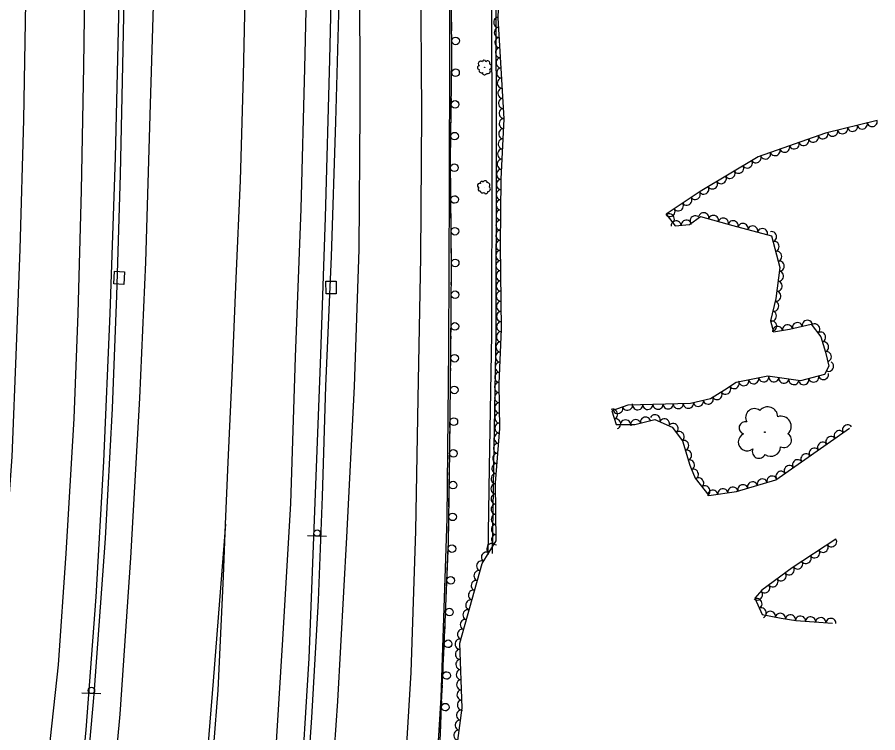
# Model space of a CAD drawing. Extents: x 1722896 to 1754269, y 648279 to 666297.
# Drawn here: x 1753917 to 1754256.1, y 655283.3 to 655565.2 of the extents above; entities that cross this region are included whole.
import ezdxf

# ---------------------------------------------------------------- set-up
doc = ezdxf.new("R2010")
doc.units = 0
for name, color, linetype in [('DESIGN - PUBLIC HEARING - Shapes', 7, 'Continuous'), ('DESIGN - SCRATCH - User 1', 7, 'Continuous'), ('SURVEY - CENTERLINE - Preliminary Text', 7, 'Continuous'), ('SURVEY - DRAINAGE - Natural Features', 7, 'Continuous'), ('SURVEY - VEGETATION - Features with Text', 7, 'Continuous')]:
    doc.layers.add(name, color=color, linetype=linetype)

msp = doc.modelspace()

# ---------------------------------------------------------------- linework, layer by layer
at = {"layer": 'DESIGN - PUBLIC HEARING - Shapes'}
for p, q in [((1754038.88, 655360.56), (1754031.39, 655360.87)), ((1753949.94, 655298.57), (1753942.45, 655298.89))]:
    msp.add_line(p, q, dxfattribs=at)
for centre in [(1754035.16, 655361.94), (1753946.22, 655299.95)]:
    msp.add_circle(centre, 1.25, dxfattribs=at)
at = {"layer": 'DESIGN - SCRATCH - User 1'}
for points in [[(1754069.26, 654987.67), (1754069.05, 655023.98), (1754069.97, 655053.4), (1754071, 655083.48), (1754072.72, 655115.99), (1754075.24, 655149.8), (1754077.35, 655179.53), (1754080.92, 655225.55), (1754083.15, 655265.15), (1754084.34, 655298.25), (1754085.53, 655323.73), (1754086.9, 655358.1), (1754087.41, 655394.39), (1754087.9, 655434.73), (1754088.09, 655467.2), (1754087.7, 655508.79), (1754088.3, 655549.16), (1754088.02, 655586.22), (1754088.32, 655614.35), (1754088.22, 655650.82), (1754088.11, 655694.37), (1754088.4, 655725.55), (1754088.7, 655761.21), (1754088.83, 655809.37)], [(1753962.67, 655807.27), (1753961.91, 655753.87), (1753961.21, 655696.96), (1753960.32, 655656.62), (1753959.6, 655605.7), (1753958.54, 655552.41), (1753957.49, 655503.23), (1753956.16, 655455.55), (1753954.45, 655411.02), (1753951.62, 655359.8), (1753947.22, 655298.51), (1753942.94, 655251.37), (1753938.04, 655202.97), (1753930.96, 655140.7), (1753923.94, 655093.3), (1753922.39, 655081.73), (1753919.51, 655081.77), (1753919.86, 655083.46)], [(1753960.39, 655808.43), (1753959.63, 655756.93), (1753959.16, 655703.28), (1753958.23, 655644.39), (1753957.13, 655576.94), (1753955.62, 655509.98), (1753953.51, 655448.45), (1753950.99, 655390.21), (1753947.9, 655336.84), (1753944.06, 655284.46), (1753938.94, 655229.97), (1753934.29, 655188.05), (1753928.77, 655147.18), (1753925.65, 655121.61), (1753919.86, 655083.46)], [(1753989.81, 654880.48), (1753993.07, 654880.73), (1753995.95, 654904.42), (1754000.67, 654942.53), (1754006.25, 654990.27), (1754012.23, 655044.74), (1754017.96, 655101.66), (1754022.48, 655150.78), (1754026.91, 655205.46), (1754029.86, 655240.83), (1754033.13, 655289.29), (1754035.67, 655335.42), (1754037.27, 655376.37), (1754038.62, 655419.81), (1754040.88, 655470.9), (1754042.51, 655523.96), (1754043.82, 655571.19), (1754045.14, 655655.21), (1754045.31, 655686.41), (1754045.67, 655729.93), (1754045.36, 655768.38), (1754045.41, 655808.7)], [(1754042.74, 655807.14), (1754042.54, 655744.3), (1754042.4, 655686.06), (1754041.86, 655627.97), (1754040.03, 655548.51), (1754038.28, 655486.3), (1754036.43, 655428.65), (1754031.87, 655312.7), (1754028.3, 655254.84), (1754024.07, 655201.02), (1754018.17, 655135.47), (1754013.06, 655081.86), (1754006.55, 655017.49), (1753999.82, 654958.5), (1753992.4, 654898.45), (1753989.81, 654880.48)], [(1754104.62, 655755.55), (1754103.59, 655715.77), (1754103.02, 655644.39), (1754103.88, 655579.08), (1754104.07, 655507.95), (1754103.85, 655440.18), (1754103, 655387.78), (1754102.38, 655353.36)], [(1754106.34, 655756.06), (1754105.32, 655716.28), (1754104.75, 655644.91), (1754105.61, 655579.6), (1754105.79, 655508.47), (1754105.57, 655440.69), (1754104.73, 655388.29), (1754104.11, 655353.88)], [(1754088.2, 655562.14), (1754088.18, 655564.48)], [(1754088.22, 655559.79), (1754088.2, 655562.14)], [(1754088.26, 655553.58), (1754088.23, 655558.19)], [(1754088.29, 655549.64), (1754088.28, 655551.99)], [(1754088.27, 655547.29), (1754088.3, 655549.16), (1754088.29, 655549.64)], [(1754088.18, 655541.09), (1754088.25, 655545.69)], [(1754088.12, 655537.14), (1754088.15, 655539.49)], [(1754088.08, 655534.79), (1754088.12, 655537.14)], [(1754087.99, 655528.59), (1754088.06, 655533.19)], [(1754087.9, 655522.29), (1754087.93, 655524.64)], [(1754087.93, 655524.64), (1754087.97, 655526.99)], [(1754087.8, 655516.09), (1754087.87, 655520.69)], [(1754087.75, 655512.14), (1754087.78, 655514.49)], [(1754087.71, 655509.79), (1754087.75, 655512.14)], [(1754087.75, 655503.59), (1754087.7, 655508.19)], [(1754087.78, 655499.64), (1754087.76, 655501.99)], [(1754087.81, 655497.29), (1754087.78, 655499.64)], [(1754087.87, 655491.09), (1754087.82, 655495.69)], [(1754087.9, 655487.14), (1754087.88, 655489.49)], [(1754087.93, 655484.79), (1754087.9, 655487.14)], [(1754087.99, 655478.59), (1754087.94, 655483.19)], [(1754088.02, 655474.64), (1754088, 655476.99)], [(1754088.04, 655472.29), (1754088.02, 655474.64)], [(1754088.09, 655466.09), (1754088.09, 655467.2), (1754088.06, 655470.69)], [(1754088.06, 655462.14), (1754088.08, 655464.49)], [(1754088.05, 655459.79), (1754088.06, 655462.14)], [(1754088.01, 655453.59), (1754088.04, 655458.19)], [(1754087.97, 655447.29), (1754087.99, 655449.64)], [(1754087.99, 655449.64), (1754088, 655451.99)], [(1754087.94, 655441.09), (1754087.97, 655445.69)], [(1754087.91, 655437.14), (1754087.93, 655439.49)], [(1754087.9, 655434.79), (1754087.91, 655437.14)], [(1754087.82, 655428.59), (1754087.88, 655433.19)], [(1754087.78, 655424.64), (1754087.8, 655426.99)], [(1754087.75, 655422.29), (1754087.78, 655424.64)], [(1754087.67, 655416.09), (1754087.73, 655420.69)], [(1754087.62, 655412.14), (1754087.65, 655414.49)], [(1754087.59, 655409.79), (1754087.62, 655412.14)], [(1754087.52, 655403.59), (1754087.57, 655408.2)], [(1754087.44, 655397.3), (1754087.47, 655399.65)], [(1754087.47, 655399.65), (1754087.5, 655401.99)], [(1754087.36, 655391.1), (1754087.41, 655394.39), (1754087.42, 655395.7)], [(1754087.3, 655387.15), (1754087.34, 655389.5)], [(1754087.27, 655384.8), (1754087.3, 655387.15)], [(1754087.18, 655378.6), (1754087.25, 655383.2)], [(1754087.13, 655374.65), (1754087.16, 655377)], [(1754087.1, 655372.3), (1754087.13, 655374.65)], [(1754087.01, 655366.1), (1754087.07, 655370.7)], [(1754086.92, 655359.8), (1754086.96, 655362.15)], [(1754086.96, 655362.15), (1754086.99, 655364.5)], [(1754086.72, 655353.6), (1754086.9, 655358.1), (1754086.9, 655358.2)], [(1754086.56, 655349.66), (1754086.66, 655352)], [(1754086.47, 655347.31), (1754086.56, 655349.66)], [(1754086.22, 655341.11), (1754086.41, 655345.71)], [(1754086.06, 655337.17), (1754086.16, 655339.51)], [(1754085.97, 655334.82), (1754086.06, 655337.17)], [(1754085.73, 655328.62), (1754085.91, 655333.22)], [(1754085.47, 655322.33), (1754085.53, 655323.73), (1754085.57, 655324.68)], [(1754085.57, 655324.68), (1754085.66, 655327.02)], [(1754085.18, 655316.14), (1754085.39, 655320.73)], [(1754084.99, 655312.19), (1754085.1, 655314.54)], [(1754084.88, 655309.84), (1754084.99, 655312.19)], [(1754084.6, 655303.65), (1754084.81, 655308.24)], [(1754084.41, 655299.7), (1754084.52, 655302.05)], [(1754084.31, 655297.35), (1754084.34, 655298.25), (1754084.41, 655299.7)], [(1754084.09, 655291.16), (1754084.26, 655295.76)], [(1754083.86, 655284.86), (1754083.95, 655287.21)], [(1754083.95, 655287.21), (1754084.03, 655289.56)]]:
    msp.add_lwpolyline(points, dxfattribs=at)
for centre, start, end in [((1754089.75, 655555.87), 293.6905, 293.6807), ((1754089.71, 655543.34), 292.4093, 292.3994), ((1754089.52, 655530.84), 292.4093, 292.3994), ((1754089.34, 655518.34), 292.4093, 292.3994), ((1754089.22, 655505.88), 293.8076, 293.7978), ((1754089.34, 655493.38), 293.8076, 293.7978), ((1754089.46, 655480.88), 293.8076, 293.7978), ((1754089.58, 655468.38), 293.8076, 293.7978), ((1754089.53, 655455.86), 292.9166, 292.9068), ((1754089.45, 655443.36), 292.9166, 292.9068), ((1754089.35, 655430.85), 292.5592, 292.5494), ((1754089.2, 655418.35), 292.5592, 292.5494), ((1754089.05, 655405.85), 292.5592, 292.5494), ((1754088.89, 655393.35), 292.4603, 292.4505), ((1754088.72, 655380.85), 292.4603, 292.4505), ((1754088.54, 655368.35), 292.4603, 292.4505), ((1754088.31, 655355.82), 290.9815, 290.9717), ((1754087.81, 655343.33), 290.9815, 290.9717), ((1754087.31, 655330.84), 290.9815, 290.9717), ((1754086.78, 655318.34), 290.5973, 290.5874), ((1754086.2, 655305.85), 290.5973, 290.5874), ((1754085.67, 655293.38), 291.1969, 291.187)]:
    msp.add_arc(centre, 1.5, start, end, dxfattribs=at)
at = {"layer": 'SURVEY - CENTERLINE - Preliminary Text'}
for points in [[(1754087.83, 655809.66), (1754087.37, 655738.41), (1754086.89, 655679.41), (1754087.29, 655614.25), (1754087.29, 655551.85), (1754087.27, 655498.17), (1754086.97, 655434.58), (1754086.26, 655367.72), (1754083.96, 655297.2), (1754076.66, 655179.22), (1754063.69, 655037.51), (1754023.81, 654669.27), (1754008.58, 654562.61), (1753996.06, 654477.51), (1753973, 654356.25)], [(1754076.46, 655809.42), (1754075.77, 655756.99), (1754075.9, 655701.44), (1754075.85, 655643.29), (1754075.85, 655583.31), (1754076.26, 655527.51), (1754075.9, 655470.7), (1754074.91, 655415), (1754073.9, 655362.78), (1754072.14, 655306.99), (1754068.92, 655254.95)], [(1753903.74, 655279.14), (1753909.17, 655318.4), (1753912.38, 655355.5), (1753914.94, 655392.05), (1753916.74, 655435.31), (1753918.15, 655473.85), (1753919.58, 655524.83), (1753920.34, 655571.17), (1753920.78, 655614.23), (1753921.72, 655670.92), (1753923, 655732.02), (1753923.63, 655792.43), (1753923.9, 655807.76)], [(1753929.43, 655275.05), (1753933.2, 655310.09), (1753936.23, 655353.96), (1753939.4, 655407.12), (1753940.93, 655448.42), (1753942.3, 655496.94), (1753943.24, 655545.86), (1753943.85, 655594.45), (1753944.41, 655639.84), (1753945.1, 655683.39), (1753946.11, 655733.99), (1753946.55, 655787.68), (1753946.83, 655807.52)], [(1753953.01, 655240.59), (1753957.5, 655290.66), (1753961.81, 655352.22), (1753965.29, 655415.08), (1753967.71, 655468.65), (1753969.51, 655530.9), (1753971.28, 655591.26), (1753972.41, 655661.52), (1753973.51, 655719.51), (1753974.23, 655771.8), (1753975.05, 655807.54)], [(1754033.16, 655808.15), (1754033.09, 655759.32), (1754032.81, 655705.95), (1754032.58, 655652.09), (1754031.34, 655596.34), (1754030.21, 655545.09), (1754028.7, 655489.64), (1754026.51, 655431.2), (1754024.62, 655373.63), (1754021.57, 655319.99), (1754018.35, 655269.09)], [(1754039.39, 655239.02), (1754043.36, 655295.79), (1754046.93, 655360.3), (1754049.88, 655419.77), (1754051.69, 655473.63), (1754052.13, 655528.29), (1754051.97, 655587.43), (1754051.65, 655644.69), (1754051.48, 655709.1), (1754051.77, 655774), (1754052.64, 655809.01)], [(1753992.8, 655256.47), (1753996.16, 655300.11), (1753998.22, 655344.89), (1753999, 655365.49), (1754000.16, 655389.93), (1754001.65, 655423.93), (1754003.28, 655462.28), (1754004.98, 655500.92), (1754006.16, 655542.21), (1754007.09, 655584.48), (1754007.96, 655630.55), (1754009.39, 655694.19)], [(1753999, 655365.49), (1753994.19, 655303.59), (1753989.42, 655245.38), (1753983.92, 655188.03), (1753977.56, 655136.68), (1753969.81, 655082.72), (1753960.87, 655025.6), (1753950.98, 654967.06), (1753939.93, 654905.23), (1753929.21, 654848.58), (1753918.56, 654791.23), (1753906.15, 654735.86), (1753895.48, 654687.27), (1753884.09, 654634.31), (1753870.24, 654578.71), (1753851.52, 654502), (1753835.96, 654438.29), (1753820.5, 654381.14)]]:
    msp.add_lwpolyline(points, dxfattribs=at)
at = {"layer": 'SURVEY - DRAINAGE - Natural Features'}
for p, q in [((1753957.16, 655462.51), (1753957.16, 655462.51)), ((1754040.66, 655458.69), (1754040.66, 655458.69))]:
    msp.add_line(p, q, dxfattribs=at)
for points in [[(1753959.02, 655459.9), (1753955.03, 655460.12), (1753955.31, 655465.12), (1753959.3, 655464.89), (1753959.02, 655459.9)], [(1754042.67, 655456.2), (1754038.67, 655456.18), (1754038.65, 655461.18), (1754042.65, 655461.2), (1754042.67, 655456.2)]]:
    msp.add_lwpolyline(points, dxfattribs=at)
at = {"layer": 'SURVEY - VEGETATION - Features with Text'}
for points in [[(1754085.54, 655241.52), (1754092.37, 655293.09), (1754091.39, 655318.58), (1754100.17, 655349.91), (1754105.79, 655358.87), (1754105.5, 655381.79), (1754107.14, 655403.12), (1754106.94, 655420.88), (1754107.82, 655442.33), (1754107.44, 655475.47), (1754107.7, 655501.38), (1754108.89, 655525.18), (1754106.53, 655564.98), (1754107.6, 655593.22), (1754108.02, 655627.72), (1754109.47, 655677.31), (1754108.05, 655726.85), (1754107.78, 655764.67), (1754104.7, 655778.55), (1754102.84, 655811.32)], [(1754255.89, 655524.44), (1754235.48, 655519.5), (1754208.95, 655510.18), (1754186.07, 655496.47), (1754172.73, 655487.54), (1754176.21, 655483.02), (1754181.91, 655483.48), (1754186.25, 655486.65), (1754198.98, 655483.17), (1754214.26, 655479.07), (1754217.55, 655466.53), (1754215.92, 655454.42), (1754213.87, 655445.63), (1754215.04, 655441.24), (1754221.39, 655442.25), (1754229.93, 655444.3), (1754233.65, 655439.29), (1754235.51, 655433.21), (1754236.89, 655427.75), (1754235.07, 655424.42), (1754225.67, 655421.95), (1754212.8, 655423.74), (1754200.38, 655421.3), (1754195.7, 655418.23), (1754190.2, 655414.83), (1754182.31, 655413.03), (1754157.59, 655412.29), (1754151.26, 655410.14), (1754153.02, 655404.7), (1754160.36, 655404.67), (1754168.32, 655406.76), (1754175.14, 655403.69), (1754179.2, 655398.34), (1754182.03, 655388.68), (1754184.21, 655383.55), (1754189.57, 655376.71), (1754200.4, 655378.35), (1754215.92, 655382.99), (1754245, 655403.29)], [(1754239.65, 655359.55), (1754222.41, 655348.28), (1754210.48, 655339.45), (1754207.65, 655336.27), (1754210.57, 655329.93), (1754218.03, 655328.43), (1754223.78, 655327.51), (1754238.23, 655326.44)]]:
    msp.add_lwpolyline(points, dxfattribs=at)
for centre, radius in [((1754101.22, 655545.47), 0.0334), ((1754101, 655498.25), 0.0301), ((1754211.6, 655401.7), 0.123)]:
    msp.add_circle(centre, radius, dxfattribs=at)
for centre, radius, start, end in [((1754100.95, 655547.6), 0.656, 4.3093, 183.0549), ((1754102.33, 655547.02), 0.956, 342.1931, 138.9821), ((1754099.07, 655545.36), 0.726, 86.9486, 264.2678), ((1754099.62, 655546.9), 0.954, 44.33, 237.7497), ((1754099.98, 655544.33), 1.03, 162.2357, 289.0814), ((1754102.39, 655544.03), 1.08, 242.1417, 37.9802), ((1754102.85, 655545.71), 1.09, 291.2459, 68.7701), ((1754101.1, 655543.25), 0.798, 172.3946, 347.3949), ((1754100.03, 655499.93), 0.591, 27.3363, 206.082), ((1754101.38, 655499.93), 0.862, 5.2202, 162.0091), ((1754099.17, 655498.88), 0.86, 67.357, 260.7767), ((1754099.26, 655497.41), 0.654, 109.9757, 287.2948), ((1754102.27, 655499.03), 0.982, 314.2729, 91.7972), ((1754102.48, 655497.48), 0.975, 265.1688, 61.0072), ((1754100.38, 655496.87), 0.927, 185.2627, 312.1084), ((1754101.69, 655496.38), 0.719, 195.4217, 10.4219), ((1754207.57, 655407.47), 3.52, 52.8351, 209.624), ((1754212.73, 655407.67), 4.01, 1.8878, 139.4121), ((1754203.88, 655403.39), 2.42, 74.9513, 253.6969), ((1754218.02, 655404.02), 3.99, 312.7837, 108.6222), ((1754204.68, 655397.88), 3.52, 114.9719, 308.3916), ((1754219.17, 655398.6), 2.94, 243.0366, 58.0368), ((1754214.05, 655395.99), 3.79, 232.8777, 359.7233), ((1754209.34, 655394.11), 2.68, 157.5906, 334.9098)]:
    msp.add_arc(centre, radius, start, end, dxfattribs=at)
for centre, major_axis in [((1754106.63, 655563.2), (-0.12, 2)), ((1754106.87, 655559.2), (-0.12, 2)), ((1754107.11, 655555.21), (-0.12, 2)), ((1754107.34, 655551.22), (-0.12, 2)), ((1754107.58, 655547.22), (-0.12, 2)), ((1754107.82, 655543.23), (-0.12, 2)), ((1754108.06, 655539.24), (-0.12, 2)), ((1754108.29, 655535.25), (-0.12, 2)), ((1754108.53, 655531.25), (-0.12, 2)), ((1754108.77, 655527.26), (-0.12, 2)), ((1754108.8, 655523.27), (0.1, 2)), ((1754253.94, 655523.97), (-1.94, -0.47)), ((1754108.6, 655519.27), (0.1, 2)), ((1754242.28, 655521.14), (-1.94, -0.47)), ((1754246.17, 655522.09), (-1.94, -0.47)), ((1754250.05, 655523.03), (-1.94, -0.47)), ((1754230.76, 655517.84), (-1.89, -0.66)), ((1754234.53, 655519.16), (-1.89, -0.66)), ((1754238.39, 655520.2), (-1.94, -0.47)), ((1754108.4, 655515.28), (0.1, 2)), ((1754219.44, 655513.86), (-1.89, -0.66)), ((1754223.21, 655515.19), (-1.89, -0.66)), ((1754226.98, 655516.51), (-1.89, -0.66)), ((1754108.2, 655511.28), (0.1, 2)), ((1754208.19, 655509.73), (-1.72, -1.03)), ((1754211.89, 655511.21), (-1.89, -0.66)), ((1754215.66, 655512.54), (-1.89, -0.66)), ((1754108, 655507.29), (0.1, 2)), ((1754204.76, 655507.67), (-1.72, -1.03)), ((1754107.8, 655503.29), (0.1, 2)), ((1754197.9, 655503.56), (-1.72, -1.03)), ((1754201.33, 655505.61), (-1.72, -1.03)), ((1754107.68, 655499.29), (0.02, 2)), ((1754191.04, 655499.45), (-1.72, -1.03)), ((1754194.47, 655501.5), (-1.72, -1.03)), ((1754107.64, 655495.29), (0.02, 2)), ((1754187.6, 655497.39), (-1.72, -1.03)), ((1754180.91, 655493.01), (-1.66, -1.11)), ((1754184.23, 655495.24), (-1.66, -1.11)), ((1754107.6, 655491.29), (0.02, 2)), ((1754177.58, 655490.79), (-1.66, -1.11)), ((1754107.56, 655487.29), (0.02, 2)), ((1754174.26, 655488.56), (-1.66, -1.11)), ((1754174.04, 655485.83), (1.22, -1.58)), ((1754184.11, 655485.09), (1.61, 1.18)), ((1754187.56, 655486.29), (1.93, -0.53)), ((1754191.42, 655485.24), (1.93, -0.53)), ((1754107.52, 655483.29), (0.02, 2)), ((1754176.66, 655483.06), (1.99, 0.16)), ((1754180.64, 655483.38), (1.99, 0.16)), ((1754195.27, 655484.18), (1.93, -0.53)), ((1754199.13, 655483.13), (1.93, -0.52)), ((1754203, 655482.09), (1.93, -0.52)), ((1754107.48, 655479.29), (0.02, 2)), ((1754206.86, 655481.06), (1.93, -0.52)), ((1754210.72, 655480.02), (1.93, -0.52)), ((1754214.35, 655478.74), (0.51, -1.93)), ((1754107.44, 655475.3), (-0.02, 2)), ((1754215.36, 655474.88), (0.51, -1.93)), ((1754107.49, 655471.3), (-0.02, 2)), ((1754216.38, 655471.01), (0.51, -1.93)), ((1754107.53, 655467.3), (-0.02, 2)), ((1754217.39, 655467.14), (0.51, -1.93)), ((1754107.58, 655463.3), (-0.02, 2)), ((1754217.1, 655463.19), (-0.27, -1.98)), ((1754107.62, 655459.3), (-0.02, 2)), ((1754216.57, 655459.22), (-0.27, -1.98)), ((1754107.67, 655455.3), (-0.02, 2)), ((1754216.04, 655455.26), (-0.27, -1.98)), ((1754107.71, 655451.3), (-0.02, 2)), ((1754215.21, 655451.35), (-0.45, -1.95)), ((1754107.76, 655447.3), (-0.02, 2)), ((1754214.3, 655447.45), (-0.45, -1.95)), ((1754107.8, 655443.3), (-0.02, 2)), ((1754214.42, 655443.57), (0.52, -1.93)), ((1754216.61, 655441.49), (1.98, 0.31)), ((1754220.56, 655442.12), (1.98, 0.31)), ((1754224.46, 655442.99), (1.94, 0.47)), ((1754228.35, 655443.92), (1.94, 0.47)), ((1754231.34, 655442.4), (1.19, -1.61)), ((1754107.69, 655439.3), (0.08, 2)), ((1754233.69, 655439.17), (0.59, -1.91)), ((1754107.53, 655435.3), (0.08, 2)), ((1754234.86, 655435.34), (0.59, -1.91)), ((1754107.37, 655431.31), (0.08, 2)), ((1754235.94, 655431.49), (0.49, -1.94)), ((1754107.21, 655427.31), (0.08, 2)), ((1754236.82, 655427.63), (-0.96, -1.76)), ((1754107.04, 655423.31), (0.08, 2)), ((1754207.27, 655422.65), (-1.96, -0.38)), ((1754211.2, 655423.42), (-1.96, -0.38)), ((1754215.15, 655423.41), (-1.98, 0.28)), ((1754219.11, 655422.86), (-1.98, 0.28)), ((1754223.07, 655422.31), (-1.98, 0.28)), ((1754227, 655422.3), (-1.93, -0.51)), ((1754230.87, 655423.31), (-1.93, -0.51)), ((1754234.74, 655424.33), (-1.93, -0.51)), ((1754106.96, 655419.32), (-0.02, 2)), ((1754196.22, 655418.58), (-1.67, -1.1)), ((1754199.56, 655420.77), (-1.67, -1.1)), ((1754203.35, 655421.89), (-1.96, -0.38)), ((1754107, 655415.32), (-0.02, 2)), ((1754192.83, 655416.46), (-1.7, -1.05)), ((1754107.05, 655411.32), (-0.02, 2)), ((1754157.51, 655412.26), (-1.89, -0.64)), ((1754161.5, 655412.4), (-2, -0.06)), ((1754165.5, 655412.52), (-2, -0.06)), ((1754169.5, 655412.64), (-2, -0.06)), ((1754173.5, 655412.76), (-2, -0.06)), ((1754177.49, 655412.88), (-2, -0.06)), ((1754181.49, 655413), (-2, -0.06)), ((1754185.41, 655413.74), (-1.95, -0.45)), ((1754189.31, 655414.63), (-1.95, -0.45)), ((1754107.09, 655407.32), (-0.02, 2)), ((1754151.69, 655408.8), (0.62, -1.9)), ((1754153.72, 655410.97), (-1.89, -0.64)), ((1754168.43, 655406.71), (1.82, -0.82)), ((1754152.92, 655405), (0.62, -1.9)), ((1754156.7, 655404.68), (2, -0.01)), ((1754160.69, 655404.76), (1.93, 0.51)), ((1754164.56, 655405.77), (1.93, 0.51)), ((1754172.07, 655405.07), (1.82, -0.82)), ((1754107.13, 655403.32), (-0.02, 2)), ((1754175.52, 655403.18), (1.21, -1.59)), ((1754177.94, 655400), (1.21, -1.59)), ((1754240.88, 655400.41), (1.64, 1.14)), ((1754244.16, 655402.7), (1.64, 1.14)), ((1754106.85, 655399.33), (0.15, 1.99)), ((1754179.74, 655396.5), (0.56, -1.92)), ((1754237.6, 655398.12), (1.64, 1.14)), ((1754106.54, 655395.34), (0.15, 1.99)), ((1754231.04, 655393.55), (1.64, 1.14)), ((1754234.32, 655395.84), (1.64, 1.14)), ((1754106.23, 655391.35), (0.15, 1.99)), ((1754180.86, 655392.66), (0.56, -1.92)), ((1754227.76, 655391.26), (1.64, 1.14)), ((1754105.93, 655387.36), (0.15, 1.99)), ((1754181.99, 655388.82), (0.56, -1.92)), ((1754221.2, 655386.68), (1.64, 1.14)), ((1754224.48, 655388.97), (1.64, 1.14)), ((1754105.62, 655383.37), (0.15, 1.99)), ((1754183.54, 655385.13), (0.78, -1.84)), ((1754217.92, 655384.39), (1.64, 1.14)), ((1754185.62, 655381.75), (1.23, -1.57)), ((1754206.76, 655380.25), (1.92, 0.57)), ((1754210.59, 655381.4), (1.92, 0.57)), ((1754214.43, 655382.54), (1.92, 0.57)), ((1754105.53, 655379.38), (-0.03, 2)), ((1754188.09, 655378.61), (1.23, -1.57)), ((1754191.14, 655376.95), (1.98, 0.3)), ((1754195.1, 655377.55), (1.98, 0.3)), ((1754199.05, 655378.15), (1.98, 0.3)), ((1754202.93, 655379.11), (1.92, 0.57)), ((1754105.58, 655375.38), (-0.03, 2)), ((1754105.63, 655371.38), (-0.03, 2)), ((1754105.68, 655367.38), (-0.03, 2)), ((1754105.73, 655363.38), (-0.03, 2)), ((1754105.78, 655359.38), (-0.03, 2)), ((1754103.94, 655355.91), (1.06, 1.69)), ((1754237.97, 655358.45), (-1.67, -1.09)), ((1754101.81, 655352.53), (1.06, 1.69)), ((1754231.28, 655354.08), (-1.67, -1.09)), ((1754234.63, 655356.26), (-1.67, -1.09)), ((1754099.92, 655349.03), (0.54, 1.93)), ((1754227.93, 655351.89), (-1.67, -1.09)), ((1754221.28, 655347.44), (-1.61, -1.19)), ((1754224.58, 655349.7), (-1.67, -1.09)), ((1754098.84, 655345.18), (0.54, 1.93)), ((1754218.07, 655345.06), (-1.61, -1.19)), ((1754097.77, 655341.33), (0.54, 1.93)), ((1754211.63, 655340.3), (-1.61, -1.19)), ((1754214.85, 655342.68), (-1.61, -1.19)), ((1754096.69, 655337.48), (0.54, 1.93)), ((1754208.78, 655337.53), (-1.33, -1.5)), ((1754095.61, 655333.62), (0.54, 1.93)), ((1754208.62, 655334.17), (0.84, -1.82)), ((1754094.53, 655329.77), (0.54, 1.93)), ((1754210.29, 655330.54), (0.84, -1.82)), ((1754213.84, 655329.27), (1.96, -0.39)), ((1754093.45, 655325.92), (0.54, 1.93)), ((1754217.76, 655328.49), (1.96, -0.39)), ((1754221.71, 655327.84), (1.98, -0.31)), ((1754225.67, 655327.37), (1.99, -0.15)), ((1754229.66, 655327.08), (1.99, -0.15)), ((1754233.65, 655326.78), (1.99, -0.15)), ((1754237.64, 655326.48), (1.99, -0.15)), ((1754092.37, 655322.07), (0.54, 1.93)), ((1754091.41, 655318.2), (-0.08, 2)), ((1754091.56, 655314.21), (-0.08, 2)), ((1754091.71, 655310.21), (-0.08, 2)), ((1754091.87, 655306.21), (-0.08, 2)), ((1754092.02, 655302.21), (-0.08, 2)), ((1754092.17, 655298.22), (-0.08, 2)), ((1754092.33, 655294.22), (-0.08, 2)), ((1754092, 655290.25), (0.26, 1.98)), ((1754091.47, 655286.28), (0.26, 1.98)), ((1754090.95, 655282.32), (0.26, 1.98))]:
    msp.add_ellipse(centre, major_axis=major_axis, ratio=0.940188, start_param=0, end_param=3.141593, dxfattribs=at)

doc.saveas('drawing.dxf')
